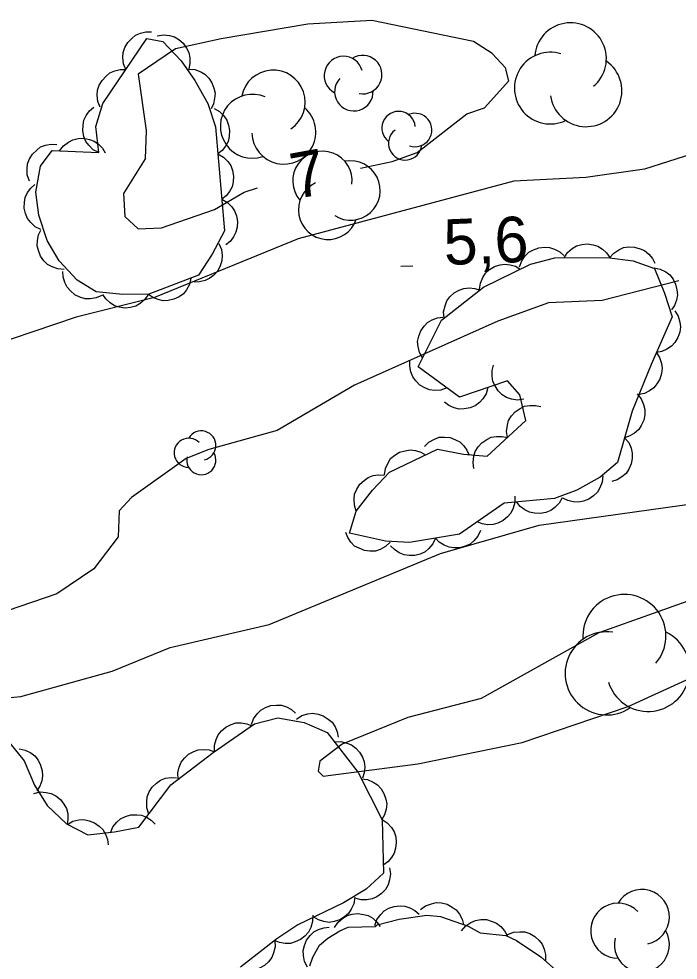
# Model space of a CAD drawing. Extents: x 336540 to 340074, y 5572036 to 5573747.
# Drawn here: x 337340.2 to 337383.6, y 5572815.4 to 5572877.3 of the extents above; entities that cross this region are included whole.
import ezdxf

# ---------------------------------------------------------------- set-up
doc = ezdxf.new("R2010")
doc.units = 0
for name, color, linetype in [('Niveau 2', 7, 'Continuous'), ('Niveau 3', 7, 'Continuous'), ('Niveau 44', 7, 'Continuous')]:
    doc.layers.add(name, color=color, linetype=linetype)

msp = doc.modelspace()

# ---------------------------------------------------------------- linework, layer by layer
at = {"layer": 'Niveau 2'}
for points in [[(337419.88, 5572879.4), (337411.5, 5572877.78), (337404.52, 5572875.55), (337401.37, 5572873.85), (337397.71, 5572873.17), (337387.38, 5572869.93), (337384.57, 5572868.42), (337381.42, 5572867.41), (337377.55, 5572866.87), (337372.82, 5572866.62), (337358.62, 5572862.83), (337349.18, 5572858.97), (337344.01, 5572857.68), (337337.01, 5572855.3), (337332.57, 5572852.85), (337326.29, 5572850.16), (337320.36, 5572846.96), (337315.11, 5572843.66), (337312.86, 5572841.49)], [(337362.72, 5572867.47), (337364.8, 5572867.91), (337366.46, 5572868.5), (337369.72, 5572871.04), (337370.88, 5572871.44), (337372.48, 5572873.23), (337372.26, 5572874.08), (337371.38, 5572875.03), (337370.16, 5572875.81), (337363.48, 5572877.18), (337359.26, 5572876.95), (337353.56, 5572875.98), (337350.55, 5572875.33), (337348.09, 5572873.67), (337348.62, 5572869.96), (337348.56, 5572868.08), (337347.14, 5572865.82), (337347.22, 5572864.29), (337348.1, 5572863.48), (337349.63, 5572863.55), (337353.11, 5572864.76), (337355.08, 5572865.89), (337355.95, 5572866.18)], [(337383.66, 5572860.07), (337378.63, 5572858.78), (337375.1, 5572858.61), (337371.76, 5572857.42), (337362.33, 5572853.19), (337357.25, 5572850.21), (337352.75, 5572848.96), (337351.25, 5572848.38), (337347.65, 5572845.82), (337346.85, 5572844.94), (337346.78, 5572843.23), (337345.18, 5572841.12), (337342.74, 5572839.47), (337336.26, 5572837.26)], [(337392.81, 5572843.07), (337388.34, 5572841.13), (337385.56, 5572839.46), (337378.41, 5572836.9), (337370.67, 5572832.59), (337365.84, 5572831.33), (337361.52, 5572829.58), (337360.04, 5572828.47), (337359.93, 5572827.81), (337360.27, 5572827.47), (337366.5, 5572828.3), (337373.36, 5572829.69), (337380.34, 5572832.07), (337387.45, 5572835.31), (337392.55, 5572838.29), (337399.34, 5572841.35), (337410.64, 5572848.56), (337419.45, 5572854.95)], [(337336.67, 5572832.38), (337340.38, 5572832.73), (337346.39, 5572834.39), (337350.2, 5572835.95), (337356.72, 5572837.46), (337367.99, 5572842.12), (337374.49, 5572844), (337385.92, 5572845.59)]]:
    msp.add_lwpolyline(points, dxfattribs=at)
at = {"layer": 'Niveau 3'}
msp.add_line((337365.37, 5572861.03), (337366.16, 5572861.06), dxfattribs=at)
at = {"layer": 'Niveau 44'}
for points in [[(337345.51, 5572868.5), (337345.32, 5572870.21), (337345.77, 5572871.73), (337348.67, 5572876), (337349.71, 5572875.8), (337350.92, 5572874.54), (337351.83, 5572873.25), (337352.69, 5572871.73), (337353.19, 5572870.2), (337353.78, 5572863.36), (337352.96, 5572861.81), (337352.07, 5572860.43), (337348.79, 5572859.18), (337347.09, 5572859.17), (337345.34, 5572859.34), (337344.08, 5572860.11), (337342.89, 5572861.39), (337342.11, 5572862.71), (337341.57, 5572864.38), (337341.37, 5572865.89), (337341.67, 5572867.61), (337342.44, 5572868.64), (337345.51, 5572868.5)], [(337347.28, 5572873.96), (337347.13, 5572874.35), (337347.09, 5572874.75), (337347.11, 5572875.08), (337347.23, 5572875.41), (337347.41, 5572875.74), (337347.67, 5572876.01), (337347.92, 5572876.22), (337348.25, 5572876.36), (337348.61, 5572876.44), (337348.97, 5572876.44)], [(337349.35, 5572876.18), (337349.76, 5572876.25), (337350.16, 5572876.2), (337350.48, 5572876.12), (337350.78, 5572875.93), (337351.06, 5572875.69), (337351.27, 5572875.37), (337351.43, 5572875.09), (337351.49, 5572874.74), (337351.5, 5572874.37), (337351.42, 5572874.02)], [(337345.6, 5572871.48), (337345.44, 5572871.87), (337345.41, 5572872.27), (337345.43, 5572872.6), (337345.54, 5572872.93), (337345.72, 5572873.25), (337345.99, 5572873.53), (337346.24, 5572873.74), (337346.56, 5572873.88), (337346.92, 5572873.96), (337347.28, 5572873.96)], [(337351.41, 5572873.99), (337351.83, 5572873.96), (337352.21, 5572873.81), (337352.49, 5572873.65), (337352.74, 5572873.4), (337352.95, 5572873.09), (337353.08, 5572872.73), (337353.16, 5572872.42), (337353.13, 5572872.06), (337353.05, 5572871.7), (337352.89, 5572871.38)], [(337345.51, 5572868.5), (337345.14, 5572868.69), (337344.85, 5572868.98), (337344.65, 5572869.24), (337344.52, 5572869.57), (337344.45, 5572869.93), (337344.47, 5572870.31), (337344.52, 5572870.64), (337344.68, 5572870.95), (337344.9, 5572871.25), (337345.18, 5572871.48)], [(337353.09, 5572871.4), (337353.45, 5572871.2), (337353.73, 5572870.91), (337353.93, 5572870.64), (337354.05, 5572870.31), (337354.11, 5572869.95), (337354.08, 5572869.56), (337354.02, 5572869.24), (337353.85, 5572868.93), (337353.62, 5572868.64), (337353.34, 5572868.41)], [(337342.93, 5572868.62), (337343.18, 5572868.95), (337343.51, 5572869.19), (337343.8, 5572869.35), (337344.14, 5572869.43), (337344.51, 5572869.44), (337344.89, 5572869.36), (337345.2, 5572869.26), (337345.48, 5572869.05), (337345.74, 5572868.79), (337345.93, 5572868.48)], [(337340.94, 5572866.63), (337340.8, 5572867.03), (337340.79, 5572867.43), (337340.82, 5572867.76), (337340.95, 5572868.09), (337341.14, 5572868.4), (337341.42, 5572868.67), (337341.68, 5572868.87), (337342.01, 5572868.99), (337342.38, 5572869.05), (337342.74, 5572869.04)], [(337353.34, 5572868.41), (337353.71, 5572868.21), (337353.99, 5572867.92), (337354.19, 5572867.65), (337354.31, 5572867.32), (337354.37, 5572866.96), (337354.34, 5572866.58), (337354.28, 5572866.25), (337354.11, 5572865.95), (337353.88, 5572865.65), (337353.6, 5572865.43)], [(337341.69, 5572863.44), (337341.32, 5572863.62), (337341.03, 5572863.9), (337340.82, 5572864.16), (337340.68, 5572864.49), (337340.6, 5572864.85), (337340.62, 5572865.23), (337340.66, 5572865.55), (337340.82, 5572865.87), (337341.03, 5572866.17), (337341.3, 5572866.41)], [(337353.6, 5572865.43), (337353.97, 5572865.22), (337354.25, 5572864.93), (337354.44, 5572864.66), (337354.56, 5572864.33), (337354.63, 5572863.97), (337354.6, 5572863.59), (337354.53, 5572863.27), (337354.37, 5572862.96), (337354.14, 5572862.66), (337353.86, 5572862.44)], [(337343.23, 5572860.82), (337342.81, 5572860.85), (337342.43, 5572860.99), (337342.14, 5572861.14), (337341.89, 5572861.39), (337341.67, 5572861.69), (337341.53, 5572862.05), (337341.45, 5572862.36), (337341.47, 5572862.72), (337341.55, 5572863.08), (337341.7, 5572863.4)], [(337353.41, 5572862.51), (337353.57, 5572862.12), (337353.62, 5572861.72), (337353.61, 5572861.39), (337353.5, 5572861.05), (337353.33, 5572860.73), (337353.07, 5572860.44), (337352.82, 5572860.23), (337352.5, 5572860.08), (337352.14, 5572859.99), (337351.78, 5572859.98)], [(337376.12, 5572861.58), (337376.35, 5572861.93), (337376.66, 5572862.19), (337376.94, 5572862.36), (337377.28, 5572862.45), (337377.65, 5572862.49), (337378.03, 5572862.43), (337378.34, 5572862.34), (337378.64, 5572862.15), (337378.91, 5572861.9), (337379.12, 5572861.6)], [(337373.19, 5572860.99), (337373.33, 5572861.38), (337373.57, 5572861.71), (337373.81, 5572861.94), (337374.11, 5572862.11), (337374.46, 5572862.24), (337374.84, 5572862.27), (337375.17, 5572862.26), (337375.5, 5572862.14), (337375.83, 5572861.97), (337376.1, 5572861.73)], [(337379.11, 5572861.58), (337379.39, 5572861.89), (337379.73, 5572862.11), (337380.03, 5572862.25), (337380.38, 5572862.3), (337380.75, 5572862.28), (337381.12, 5572862.17), (337381.42, 5572862.05), (337381.69, 5572861.82), (337381.93, 5572861.54), (337382.09, 5572861.22)], [(337362.45, 5572844.91), (337363.52, 5572846.3), (337364.64, 5572847.47), (337367.79, 5572849), (337369.5, 5572848.66), (337371.07, 5572848.52), (337373.61, 5572850.88), (337373.21, 5572852.57), (337372.39, 5572853.49), (337369.23, 5572852.41), (337366.51, 5572854.41), (337368.05, 5572857.48), (337370.82, 5572859.64), (337373.91, 5572861.17), (337375.52, 5572861.58), (337378.93, 5572861.6), (337380.67, 5572861.39), (337382.06, 5572860.88), (337382.73, 5572859.26), (337383.23, 5572857.69), (337381.84, 5572854.55), (337380.6, 5572851.49), (337379.63, 5572848.11), (337378.49, 5572847.15), (337376.96, 5572846.29), (337375.49, 5572845.75), (337372.18, 5572845.43), (337369.23, 5572843.41), (337365.96, 5572842.85), (337364.36, 5572842.94), (337362, 5572843.46), (337362.45, 5572844.91)], [(337370.56, 5572859.51), (337370.61, 5572859.92), (337370.78, 5572860.29), (337370.96, 5572860.57), (337371.22, 5572860.8), (337371.54, 5572861), (337371.91, 5572861.11), (337372.23, 5572861.17), (337372.58, 5572861.12), (337372.93, 5572861.02), (337373.24, 5572860.84)], [(337345.71, 5572859.11), (337345.33, 5572858.94), (337344.93, 5572858.88), (337344.6, 5572858.89), (337344.26, 5572858.99), (337343.93, 5572859.15), (337343.64, 5572859.4), (337343.42, 5572859.64), (337343.27, 5572859.96), (337343.17, 5572860.32), (337343.15, 5572860.68)], [(337382.04, 5572860.92), (337382.45, 5572860.84), (337382.81, 5572860.65), (337383.08, 5572860.45), (337383.29, 5572860.17), (337383.46, 5572859.84), (337383.54, 5572859.47), (337383.58, 5572859.15), (337383.52, 5572858.8), (337383.39, 5572858.45), (337383.19, 5572858.15)], [(337351.57, 5572860.24), (337351.48, 5572859.83), (337351.27, 5572859.48), (337351.07, 5572859.22), (337350.79, 5572859.02), (337350.45, 5572858.86), (337350.08, 5572858.78), (337349.75, 5572858.75), (337349.41, 5572858.83), (337349.07, 5572858.97), (337348.77, 5572859.17)], [(337368.22, 5572857.61), (337368.19, 5572858.03), (337368.29, 5572858.43), (337368.4, 5572858.74), (337368.61, 5572859.02), (337368.89, 5572859.27), (337369.22, 5572859.45), (337369.52, 5572859.57), (337369.88, 5572859.6), (337370.25, 5572859.57), (337370.59, 5572859.46)], [(337348.77, 5572859.18), (337348.54, 5572858.83), (337348.22, 5572858.57), (337347.94, 5572858.4), (337347.6, 5572858.31), (337347.23, 5572858.27), (337346.86, 5572858.34), (337346.54, 5572858.42), (337346.25, 5572858.62), (337345.97, 5572858.87), (337345.77, 5572859.16)], [(337383.41, 5572858.1), (337383.63, 5572857.75), (337383.74, 5572857.35), (337383.78, 5572857.03), (337383.73, 5572856.68), (337383.61, 5572856.33), (337383.4, 5572856.01), (337383.19, 5572855.76), (337382.89, 5572855.57), (337382.55, 5572855.42), (337382.2, 5572855.36)], [(337366.8, 5572854.99), (337366.6, 5572855.36), (337366.51, 5572855.75), (337366.48, 5572856.08), (337366.56, 5572856.43), (337366.69, 5572856.77), (337366.92, 5572857.08), (337367.14, 5572857.32), (337367.44, 5572857.5), (337367.79, 5572857.63), (337368.15, 5572857.67)], [(337382.17, 5572855.37), (337382.4, 5572855.02), (337382.52, 5572854.63), (337382.58, 5572854.31), (337382.53, 5572853.96), (337382.42, 5572853.6), (337382.22, 5572853.28), (337382.02, 5572853.02), (337381.73, 5572852.82), (337381.4, 5572852.66), (337381.04, 5572852.59)], [(337368.4, 5572853.02), (337368.01, 5572852.88), (337367.6, 5572852.86), (337367.27, 5572852.89), (337366.95, 5572853.02), (337366.63, 5572853.21), (337366.36, 5572853.49), (337366.16, 5572853.74), (337366.04, 5572854.07), (337365.97, 5572854.44), (337365.98, 5572854.8)], [(337373.48, 5572852.27), (337373.06, 5572852.22), (337372.66, 5572852.28), (337372.34, 5572852.38), (337372.05, 5572852.57), (337371.78, 5572852.83), (337371.58, 5572853.15), (337371.44, 5572853.44), (337371.38, 5572853.79), (337371.39, 5572854.16), (337371.48, 5572854.51)], [(337371.1, 5572853.05), (337370.99, 5572852.64), (337370.77, 5572852.3), (337370.56, 5572852.05), (337370.27, 5572851.85), (337369.93, 5572851.7), (337369.55, 5572851.64), (337369.22, 5572851.62), (337368.88, 5572851.71), (337368.54, 5572851.86), (337368.26, 5572852.08)], [(337380.93, 5572852.63), (337381.19, 5572852.31), (337381.35, 5572851.93), (337381.44, 5572851.61), (337381.43, 5572851.26), (337381.36, 5572850.9), (337381.2, 5572850.55), (337381.03, 5572850.28), (337380.76, 5572850.05), (337380.44, 5572849.86), (337380.1, 5572849.74)], [(337372.39, 5572849.75), (337372.33, 5572850.16), (337372.39, 5572850.56), (337372.47, 5572850.88), (337372.66, 5572851.18), (337372.91, 5572851.45), (337373.23, 5572851.66), (337373.52, 5572851.81), (337373.87, 5572851.87), (337374.24, 5572851.87), (337374.59, 5572851.79)], [(337366.93, 5572849.17), (337367.23, 5572849.46), (337367.59, 5572849.65), (337367.9, 5572849.77), (337368.25, 5572849.79), (337368.62, 5572849.75), (337368.97, 5572849.61), (337369.27, 5572849.47), (337369.52, 5572849.22), (337369.73, 5572848.92), (337369.87, 5572848.59)], [(337370.19, 5572847.71), (337370.13, 5572848.12), (337370.19, 5572848.52), (337370.28, 5572848.84), (337370.46, 5572849.14), (337370.71, 5572849.41), (337371.03, 5572849.62), (337371.32, 5572849.77), (337371.67, 5572849.83), (337372.04, 5572849.83), (337372.39, 5572849.75)], [(337380.1, 5572849.74), (337380.37, 5572849.42), (337380.53, 5572849.05), (337380.61, 5572848.73), (337380.61, 5572848.38), (337380.54, 5572848.02), (337380.37, 5572847.67), (337380.2, 5572847.39), (337379.93, 5572847.16), (337379.61, 5572846.97), (337379.27, 5572846.86)], [(337364.3, 5572847.31), (337364.36, 5572847.72), (337364.54, 5572848.09), (337364.71, 5572848.37), (337364.98, 5572848.6), (337365.3, 5572848.79), (337365.67, 5572848.89), (337365.99, 5572848.95), (337366.34, 5572848.91), (337366.69, 5572848.8), (337367, 5572848.62)], [(337362.45, 5572844.91), (337362.32, 5572845.31), (337362.31, 5572845.71), (337362.34, 5572846.04), (337362.48, 5572846.37), (337362.68, 5572846.68), (337362.96, 5572846.94), (337363.22, 5572847.13), (337363.55, 5572847.25), (337363.92, 5572847.31), (337364.28, 5572847.29)], [(337378.66, 5572847.24), (337378.62, 5572846.83), (337378.47, 5572846.45), (337378.31, 5572846.16), (337378.06, 5572845.92), (337377.75, 5572845.71), (337377.39, 5572845.58), (337377.07, 5572845.5), (337376.72, 5572845.53), (337376.36, 5572845.61), (337376.04, 5572845.77)], [(337372.87, 5572845.9), (337372.87, 5572845.49), (337372.76, 5572845.1), (337372.62, 5572844.79), (337372.39, 5572844.53), (337372.11, 5572844.29), (337371.76, 5572844.13), (337371.45, 5572844.03), (337371.1, 5572844.02), (337370.73, 5572844.08), (337370.4, 5572844.21)], [(337376, 5572845.8), (337375.8, 5572845.43), (337375.51, 5572845.15), (337375.25, 5572844.95), (337374.92, 5572844.83), (337374.55, 5572844.76), (337374.17, 5572844.79), (337373.85, 5572844.84), (337373.54, 5572845.01), (337373.24, 5572845.23), (337373.01, 5572845.51)], [(337364.68, 5572842.87), (337364.38, 5572842.58), (337364.02, 5572842.4), (337363.71, 5572842.29), (337363.35, 5572842.28), (337362.99, 5572842.32), (337362.63, 5572842.47), (337362.34, 5572842.62), (337362.1, 5572842.87), (337361.89, 5572843.18), (337361.75, 5572843.51)], [(337370.62, 5572843.65), (337370.45, 5572843.27), (337370.18, 5572842.96), (337369.93, 5572842.75), (337369.61, 5572842.6), (337369.26, 5572842.51), (337368.87, 5572842.5), (337368.55, 5572842.54), (337368.23, 5572842.68), (337367.91, 5572842.88), (337367.67, 5572843.14)], [(337367.67, 5572843.14), (337367.49, 5572842.76), (337367.22, 5572842.46), (337366.98, 5572842.24), (337366.66, 5572842.09), (337366.3, 5572842), (337365.92, 5572842), (337365.59, 5572842.03), (337365.27, 5572842.17), (337364.96, 5572842.38), (337364.71, 5572842.64)], [(337355.55, 5572830.87), (337355.69, 5572831.26), (337355.93, 5572831.59), (337356.16, 5572831.83), (337356.47, 5572832), (337356.82, 5572832.12), (337357.2, 5572832.16), (337357.52, 5572832.15), (337357.86, 5572832.04), (337358.18, 5572831.86), (337358.45, 5572831.62)], [(337358.51, 5572831.24), (337358.87, 5572831.46), (337359.26, 5572831.57), (337359.59, 5572831.62), (337359.93, 5572831.56), (337360.28, 5572831.45), (337360.6, 5572831.24), (337360.86, 5572831.03), (337361.05, 5572830.73), (337361.2, 5572830.39), (337361.26, 5572830.04)], [(337339.65, 5572829.66), (337340.59, 5572828.49), (337341.27, 5572826.88), (337342.1, 5572825.54), (337343.38, 5572824.34), (337344.79, 5572823.63), (337346.53, 5572823.81), (337348.14, 5572824.12), (337350.25, 5572826.9), (337353.03, 5572829.03), (337355.75, 5572830.92), (337357.29, 5572831.32), (337359.02, 5572831.02), (337360.53, 5572830.36), (337362.57, 5572827.72), (337364.14, 5572824.61), (337364.24, 5572821.1), (337363.09, 5572820.04), (337361.6, 5572819.14), (337358.61, 5572817.69), (337357.22, 5572816.78), (337354.83, 5572814.92)], [(337353.12, 5572829.09), (337353.11, 5572829.51), (337353.23, 5572829.9), (337353.36, 5572830.2), (337353.59, 5572830.47), (337353.87, 5572830.71), (337354.22, 5572830.87), (337354.53, 5572830.98), (337354.88, 5572830.98), (337355.24, 5572830.93), (337355.58, 5572830.8)], [(337361.02, 5572829.73), (337361.44, 5572829.75), (337361.83, 5572829.66), (337362.14, 5572829.54), (337362.42, 5572829.33), (337362.67, 5572829.06), (337362.85, 5572828.72), (337362.97, 5572828.42), (337363, 5572828.07), (337362.97, 5572827.7), (337362.85, 5572827.35)], [(337340.26, 5572829.28), (337340.67, 5572829.2), (337341.03, 5572829.01), (337341.29, 5572828.81), (337341.51, 5572828.53), (337341.68, 5572828.21), (337341.77, 5572827.84), (337341.81, 5572827.51), (337341.75, 5572827.17), (337341.62, 5572826.82), (337341.42, 5572826.51)], [(337350.73, 5572827.27), (337350.71, 5572827.69), (337350.8, 5572828.08), (337350.92, 5572828.39), (337351.14, 5572828.67), (337351.41, 5572828.92), (337351.75, 5572829.1), (337352.05, 5572829.22), (337352.4, 5572829.24), (337352.77, 5572829.21), (337353.11, 5572829.09)], [(337348.8, 5572824.99), (337348.67, 5572825.39), (337348.66, 5572825.8), (337348.69, 5572826.13), (337348.82, 5572826.45), (337349.02, 5572826.76), (337349.3, 5572827.03), (337349.56, 5572827.22), (337349.89, 5572827.34), (337350.26, 5572827.4), (337350.62, 5572827.38)], [(337362.78, 5572827.31), (337363.19, 5572827.25), (337363.56, 5572827.09), (337363.84, 5572826.91), (337364.08, 5572826.65), (337364.27, 5572826.34), (337364.39, 5572825.97), (337364.45, 5572825.65), (337364.41, 5572825.3), (337364.31, 5572824.94), (337364.13, 5572824.63)], [(337341.24, 5572826.35), (337341.65, 5572826.44), (337342.05, 5572826.41), (337342.38, 5572826.34), (337342.69, 5572826.18), (337342.98, 5572825.95), (337343.21, 5572825.64), (337343.38, 5572825.36), (337343.46, 5572825.02), (337343.48, 5572824.65), (337343.43, 5572824.29)], [(337343.44, 5572824.31), (337343.8, 5572824.51), (337344.2, 5572824.6), (337344.53, 5572824.63), (337344.87, 5572824.55), (337345.22, 5572824.42), (337345.53, 5572824.19), (337345.77, 5572823.97), (337345.94, 5572823.67), (337346.07, 5572823.32), (337346.12, 5572822.96)], [(337346.27, 5572823.76), (337346.44, 5572824.14), (337346.7, 5572824.46), (337346.94, 5572824.68), (337347.26, 5572824.83), (337347.62, 5572824.93), (337348, 5572824.94), (337348.32, 5572824.91), (337348.65, 5572824.78), (337348.96, 5572824.58), (337349.22, 5572824.33)], [(337364.14, 5572824.63), (337364.49, 5572824.41), (337364.76, 5572824.1), (337364.94, 5572823.82), (337365.04, 5572823.48), (337365.08, 5572823.12), (337365.03, 5572822.74), (337364.95, 5572822.42), (337364.76, 5572822.12), (337364.52, 5572821.84), (337364.22, 5572821.63)], [(337364.63, 5572821.46), (337364.69, 5572821.05), (337364.64, 5572820.65), (337364.54, 5572820.33), (337364.36, 5572820.03), (337364.11, 5572819.76), (337363.79, 5572819.55), (337363.49, 5572819.4), (337363.15, 5572819.34), (337362.78, 5572819.35), (337362.43, 5572819.43)], [(337362.35, 5572819.51), (337362.29, 5572819.09), (337362.12, 5572818.72), (337361.94, 5572818.45), (337361.68, 5572818.22), (337361.36, 5572818.03), (337360.99, 5572817.92), (337360.67, 5572817.86), (337360.32, 5572817.91), (337359.97, 5572818.02), (337359.65, 5572818.2)], [(337366.67, 5572818.7), (337367.01, 5572818.95), (337367.39, 5572819.09), (337367.71, 5572819.16), (337368.06, 5572819.14), (337368.42, 5572819.05), (337368.76, 5572818.86), (337369.02, 5572818.68), (337369.24, 5572818.4), (337369.41, 5572818.07), (337369.51, 5572817.72)], [(337361.02, 5572817.52), (337361.25, 5572817.87), (337361.56, 5572818.13), (337361.84, 5572818.31), (337362.18, 5572818.41), (337362.54, 5572818.45), (337362.92, 5572818.39), (337363.24, 5572818.31), (337363.54, 5572818.13), (337363.81, 5572817.88), (337364.02, 5572817.59)], [(337363.67, 5572817.66), (337363.81, 5572818.05), (337364.06, 5572818.38), (337364.29, 5572818.62), (337364.59, 5572818.79), (337364.94, 5572818.91), (337365.33, 5572818.94), (337365.65, 5572818.93), (337365.98, 5572818.82), (337366.31, 5572818.64), (337366.58, 5572818.4)], [(337359.58, 5572818.33), (337359.57, 5572817.91), (337359.45, 5572817.52), (337359.31, 5572817.22), (337359.07, 5572816.96), (337358.78, 5572816.73), (337358.43, 5572816.58), (337358.12, 5572816.48), (337357.77, 5572816.48), (337357.4, 5572816.54), (337357.07, 5572816.68)], [(337363.72, 5572817.58), (337363.83, 5572817.7), (337365.28, 5572818.07), (337367.08, 5572818.34), (337367.98, 5572818.25), (337369.8, 5572817.62), (337370.6, 5572817.18), (337372.29, 5572817), (337372.98, 5572816.68), (337374.58, 5572815.59), (337375.96, 5572814.39)], [(337369.38, 5572817.31), (337369.65, 5572817.63), (337369.99, 5572817.85), (337370.29, 5572817.99), (337370.64, 5572818.04), (337371.01, 5572818.04), (337371.38, 5572817.93), (337371.68, 5572817.81), (337371.95, 5572817.59), (337372.2, 5572817.31), (337372.37, 5572816.99)], [(337359.24, 5572814.91), (337359.05, 5572815.28), (337358.97, 5572815.68), (337358.96, 5572816.01), (337359.04, 5572816.35), (337359.18, 5572816.69), (337359.42, 5572816.99), (337359.65, 5572817.23), (337359.96, 5572817.39), (337360.31, 5572817.51), (337360.66, 5572817.55)], [(337359.39, 5572815), (337359.6, 5572815.57), (337360.03, 5572816.37), (337360.58, 5572816.83), (337361.36, 5572817.3), (337361.92, 5572817.54), (337363.72, 5572817.58)], [(337372.42, 5572817.06), (337372.8, 5572817.22), (337373.21, 5572817.25), (337373.54, 5572817.24), (337373.87, 5572817.12), (337374.19, 5572816.94), (337374.47, 5572816.67), (337374.68, 5572816.42), (337374.81, 5572816.1), (337374.9, 5572815.74), (337374.89, 5572815.38)], [(337357.08, 5572816.67), (337357.11, 5572816.25), (337357.01, 5572815.86), (337356.9, 5572815.55), (337356.68, 5572815.27), (337356.41, 5572815.02), (337356.08, 5572814.84), (337355.77, 5572814.71), (337355.42, 5572814.69), (337355.05, 5572814.72), (337354.71, 5572814.83)]]:
    msp.add_lwpolyline(points, dxfattribs=at)
for centre, radius, start, end in [((337376.542, 5572874.677), 2.36, 309.79469, 175.48328), ((337361.602, 5572873.566), 1.267, 15.10778, 242.56486), ((337362.868, 5572873.629), 1.267, 259.77547, 122.45983), ((337375.212, 5572872.742), 2.36, 72.61619, 295.30055), ((337377.566, 5572872.564), 2.36, 187.9485, 55.40558), ((337356.978, 5572871.817), 2.107, 303.53066, 169.21925), ((337362.289, 5572872.509), 1.267, 136.95397, 2.64256), ((337355.61, 5572870.23), 2.107, 66.35216, 289.03652), ((337357.681, 5572869.843), 2.107, 181.68447, 49.14155), ((337365.231, 5572870.112), 1.1, 5.71849, 233.17557), ((337366.324, 5572869.987), 1.1, 250.38618, 113.07054), ((337365.67, 5572869.109), 1.1, 127.56468, 353.25327), ((337360.221, 5572866.645), 1.953, 353.20374, 220.66082), ((337362.068, 5572866.007), 1.953, 237.87143, 100.55579), ((337360.596, 5572864.738), 1.953, 115.04993, 340.73853), ((337352.251, 5572849.232), 0.961, 282.26917, 149.72626), ((337351.425, 5572848.752), 0.961, 44.11537, 269.80396), ((337352.251, 5572848.271), 0.961, 166.93686, 29.62123), ((337380.09, 5572836.701), 2.735, 318.94246, 184.63106), ((337378.925, 5572834.242), 2.735, 81.76396, 304.44832), ((337381.651, 5572834.472), 2.735, 197.09627, 64.55335), ((337381.237, 5572818.217), 1.812, 282.26917, 149.72626), ((337379.678, 5572817.311), 1.812, 44.11537, 269.80396), ((337381.237, 5572816.405), 1.812, 166.93686, 29.62123)]:
    msp.add_arc(centre, radius, start, end, dxfattribs=at)

# ---------------------------------------------------------------- texts
at = {"layer": 'Niveau 2'}
msp.add_text('7', height=3, rotation=10.24128, dxfattribs=at).set_placement((337358.42, 5572865.44))
at = {"layer": 'Niveau 3'}
msp.add_text('5,6    ', height=2.9999, rotation=2.27627, dxfattribs=at).set_placement((337368.25, 5572861.1))

doc.saveas('drawing.dxf')
